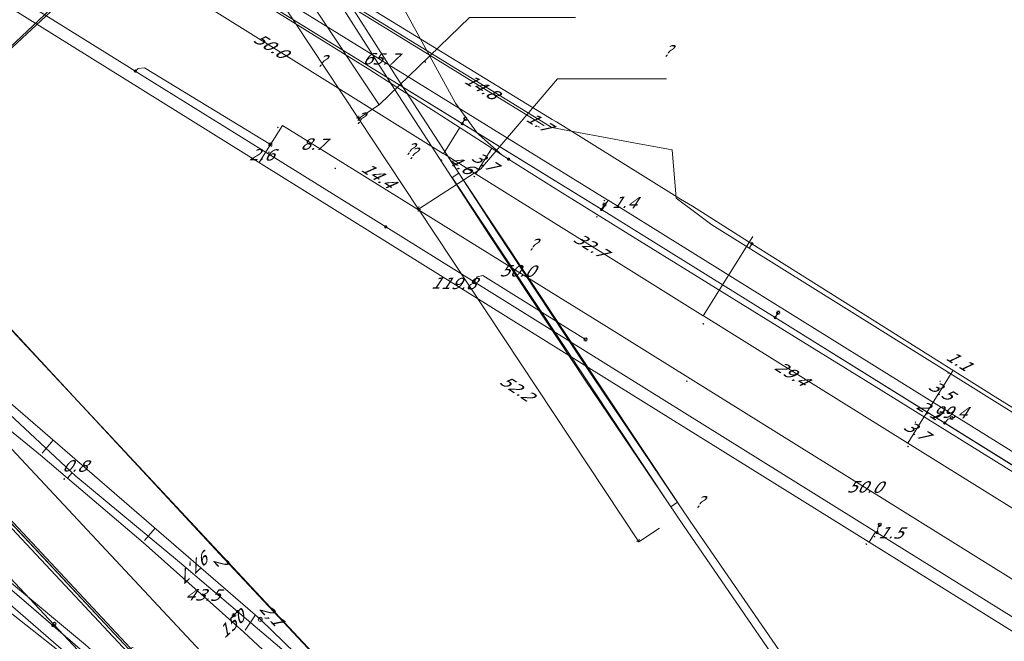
# Model space of a CAD drawing. Header units: metres. Extents: x 124576 to 133557, y 395865 to 402386.
# Tile 269 of 447: x 128809 to 128929, y 401803 to 401879. Entities that reach past the tile are written whole.
import ezdxf
from ezdxf.enums import TextEntityAlignment as Align

# ---------------------------------------------------------------- set-up
doc = ezdxf.new("R2010")
doc.units = ezdxf.units.M
doc.header["$MEASUREMENT"] = 0
for name, color, linetype, lineweight, true_color in [('LG_Datatransport_Eurofiber_Nederland_BV', 3, 'Continuous', 13, 0x00ff00), ('LG_Datatransport_Gebroeders_Van_der_Donk_BV_(FTTX)', 3, 'Continuous', 13, 0x00ff00), ('LG_Datatransport_KPN_BV', 3, 'Continuous', 13, 0x00ff00), ('LG_Datatransport_Tele2_Nederland_BV', 3, 'Continuous', 13, 0x00ff00), ('LG_Laag_Spanning_Enexis_Netbeheer_BV', 7, 'Continuous', 13, 0x960000), ('LG_Midden_Spanning_Enexis_Netbeheer_BV', 7, 'Continuous', 13, 0xd20000), ('LG_Riool_Onder_Druk_New_Water_Business_Tilburg_BV', 5, 'Continuous', 13, 0x0000ff), ('LG_Riool_Vrij_Verval_Gemeente_Tilburg_Ruimtelijke_Uitvoering', 7, 'Continuous', 13, 0xca00a0), ('LG_warmte', 7, 'Continuous', 13, 0x008080), ('LG_warmte_Ennatuurlijk_BV', 7, 'Continuous', 13, 0x008080), ('LG_Water_Gemeente_Tilburg_Ruimtelijke_Uitvoering', 5, 'Continuous', 13, 0x0000ff), ('MV_warmte_lijn', 7, 'Continuous', 0, 0x008080)]:
    doc.layers.add(name, color=color, linetype=linetype, lineweight=lineweight, true_color=true_color)
for name, color, linetype, lineweight in [('LG_Laag_Spanning_P_Enexis_Netbeheer_BV', 7, 'Continuous', 0), ('LG_Midden_Spanning_P_Enexis_Netbeheer_BV', 7, 'Continuous', 0), ('LG_Riool_Vrij_Verval_P_Gemeente_Tilburg_Ruimtelijke_Uitvoering', 7, 'Continuous', 0), ('MV_Datatransport', 7, 'Continuous', 0), ('MV_Laag_Spanning', 7, 'Continuous', 0), ('MV_Laag_Spanning_lijn', 7, 'Continuous', 0), ('MV_Laag_Spanning_pijl', 7, 'Continuous', 0), ('MV_Midden_Spanning', 7, 'Continuous', 0), ('MV_Midden_Spanning_lijn', 7, 'Continuous', 0), ('MV_Midden_Spanning_pijl', 7, 'Continuous', 0), ('MV_warmte', 7, 'Continuous', 0)]:
    doc.layers.add(name, color=color, linetype=linetype, lineweight=lineweight)
doc.styles.add('Klic_Annotatie', font='verdanai.ttf', dxfattribs={"oblique": 20, "height": 1.4})

# ---------------------------------------------------------------- blocks, each defined once
blk = doc.blocks.new('Mof')
at = {"layer": 'LG_Laag_Spanning_P_Enexis_Netbeheer_BV'}
h = blk.add_hatch(color=256, dxfattribs=at)
edge = h.paths.add_edge_path()
edge.add_arc((0, 0), 2, 0, 360)
blk = doc.blocks.new('Mof_1')
at = {"layer": 'LG_Midden_Spanning_P_Enexis_Netbeheer_BV'}
h = blk.add_hatch(color=256, dxfattribs=at)
edge = h.paths.add_edge_path()
edge.add_arc((0, 0), 2, 0, 360)
blk = doc.blocks.new('Streetlight')
at = {"layer": 'LG_Laag_Spanning_P_Enexis_Netbeheer_BV'}
for p, q in [((-1.8, 1.8), (-1.1, 1.1)), ((0, 2.5), (0, 1.5)), ((1.8, 1.8), (1.1, 1.1)), ((-1.1, -1.1), (-1.8, -1.8)), ((0, -1.5), (0, -2.5)), ((1.1, -1.1), (1.8, -1.8))]:
    blk.add_line(p, q, dxfattribs=at)
at = {"layer": 'LG_Laag_Spanning_P_Enexis_Netbeheer_BV', "flags": 128}
for points in [[(-2.5, 0), (-1.5, 0)], [(1.5, 0), (2.5, 0)]]:
    blk.add_lwpolyline(points, dxfattribs=at)
at = {"layer": 'LG_Laag_Spanning_P_Enexis_Netbeheer_BV'}
blk.add_circle((0, 0), 1.5, dxfattribs=at)
blk = doc.blocks.new('m_pijl')
at = {"layer": 'MV_Laag_Spanning_pijl'}
blk.add_hatch(color=7, dxfattribs=at).paths.add_polyline_path([(-1, -0.3), (-1, 0), (-1, 0.3), (0, 0)])
at = {"layer": 'MV_Laag_Spanning_pijl', "flags": 128}
blk.add_lwpolyline([(-1, 0), (-1, 0.3), (0, 0), (-1, -0.3), (-1, 0)], close=True, dxfattribs=at)
blk = doc.blocks.new('m_pijl_1')
at = {"layer": 'MV_Midden_Spanning_pijl'}
blk.add_hatch(color=7, dxfattribs=at).paths.add_polyline_path([(-1, -0.3), (-1, 0), (-1, 0.3), (0, 0)])
at = {"layer": 'MV_Midden_Spanning_pijl', "flags": 128}
blk.add_lwpolyline([(-1, 0), (-1, 0.3), (0, 0), (-1, -0.3), (-1, 0)], close=True, dxfattribs=at)
blk = doc.blocks.new('Onbekend_2')
at = {"layer": 'LG_Riool_Vrij_Verval_P_Gemeente_Tilburg_Ruimtelijke_Uitvoering'}
blk.add_hatch(color=256, dxfattribs=at).paths.add_polyline_path([(-0.3, -1.1, -0.262633), (0.2, 0.2), (0.6, 0.5, 0.379827), (0.7, 1.3), (0.7, 1.3, 0.228508), (0, 1.5), (0, 1.5, 0.459053), (-0.8, 0.8), (-1.3, 0.9, -0.414214), (-0.1, 2, -0.243799), (1.1, 1.5, -0.379827), (0.9, 0.1), (0.5, -0.2, 0.262633), (0.2, -1.1), (-0.2, -1.1)])
blk.add_circle((0, 0), 2.5, dxfattribs=at)
at = {"layer": 'LG_Riool_Vrij_Verval_P_Gemeente_Tilburg_Ruimtelijke_Uitvoering', "extrusion": (0, 0, -1)}
blk.add_solid([(0.3, -2.1), (-0.2, -2.1), (0.3, -1.5), (-0.2, -1.5)], dxfattribs=at)

msp = doc.modelspace()

# ---------------------------------------------------------------- linework, layer by layer
at = {"layer": 'LG_Datatransport_Eurofiber_Nederland_BV', "flags": 128}
for points in [[(128789.91, 401836.35), (128821.8, 401802.26), (128822.36, 401802.42)], [(128790.26, 401828.63), (128791.76, 401828.27), (128795.06, 401829.16), (128796.83, 401828.96), (128821.8, 401802.26), (128822.36, 401802.42)], [(128796.83, 401828.96), (128813.87, 401810.75), (128821.8, 401802.26), (128822.35, 401802.41)]]:
    msp.add_lwpolyline(points, dxfattribs=at)
at = {"layer": 'LG_Datatransport_Gebroeders_Van_der_Donk_BV_(FTTX)', "flags": 128}
msp.add_lwpolyline([(128672.87, 401985.21), (128766.68, 401931.69), (128873.51, 401865.98), (128883.12, 401864.18), (128888.25, 401863.22), (128888.72, 401857.32), (128891.27, 401855.42), (128893.06, 401854.07), (128967.79, 401807.44), (129032.31, 401767.59)], dxfattribs=at)
at = {"layer": 'LG_Datatransport_KPN_BV', "flags": 128}
for points in [[(128737.89, 401886.23), (128737.89, 401886.23), (128740.08, 401888.33), (128740.44, 401888.59), (128740.83, 401888.81), (128741.23, 401888.99), (128741.64, 401889.15), (128742.07, 401889.26), (128742.5, 401889.34), (128742.94, 401889.37), (128743.38, 401889.37), (128743.82, 401889.33), (128744.82, 401889.15), (128745.79, 401888.9), (128746.74, 401888.55), (128747.66, 401888.13), (128748.54, 401887.64), (128749.37, 401887.06), (128762.2, 401874.65), (128775.18, 401861.28), (128879.09, 401750), (128879.41, 401749.66), (128883.38, 401745.41)], [(128851.2, 401770.28), (128755.04, 401873.06), (128753.61, 401874.49), (128751.96, 401875.96), (128750.42, 401877.54), (128749.81, 401878.21), (128749.14, 401878.98)], [(128780.1, 401870.41), (128788.15, 401861.9), (128798.91, 401850.53), (128815.62, 401832.5), (128832.9, 401813.85), (128867.08, 401777.36), (128892.5, 401750)], [(128893.66, 401749.1), (128892.73, 401750), (128891.26, 401751.43), (128849.91, 401795.78), (128842.01, 401804.25), (128815.62, 401832.5), (128788.15, 401861.9), (128780.15, 401870.46)]]:
    msp.add_lwpolyline(points, dxfattribs=at)
at = {"layer": 'LG_Datatransport_Tele2_Nederland_BV', "flags": 128}
msp.add_lwpolyline([(129000, 401612), (128975, 401638.3), (128971.6, 401640.7), (128965.7, 401643.7), (128960.9, 401645.5), (128955.6, 401646.8), (128950.6, 401649), (128930.1, 401670.4), (128928.7, 401674.2), (128928.1, 401676.9), (128926.5, 401684.4), (128925.4, 401687.3), (128923.5, 401692), (128922, 401693.6), (128920.2, 401697.3), (128916.3, 401701.1), (128915.8, 401701.9), (128870.9, 401750), (128853.9, 401768.2), (128791.8, 401834.7), (128757.4, 401871.2), (128752, 401876.3), (128744.68, 401881.29), (128743.7, 401882.6)], dxfattribs=at)
at = {"layer": 'LG_Laag_Spanning_Enexis_Netbeheer_BV'}
for p, q in [((128862.58, 401866.43), (128862.95, 401867.03)), ((128879.6, 401855.94), (128879.97, 401856.54)), ((128900.82, 401842.73), (128901.19, 401843.33)), ((128835.13, 401806.8), (128834.69, 401806.36)), ((128812.55, 401805.09), (128812.76, 401805.3))]:
    msp.add_line(p, q, dxfattribs=at)
at = {"layer": 'LG_Laag_Spanning_Enexis_Netbeheer_BV', "flags": 128}
for points in [[(128696.04, 401951.65), (128698.38, 401950.16), (128723.28, 401934.34), (128731.45, 401929.15), (128731.88, 401928.88), (128732.3, 401928.61), (128763.58, 401909.15), (128776.6, 401901.05), (128777.21, 401900.67), (128777.46, 401900.53), (128799.3, 401887.23), (128810.53, 401880.39), (128811.38, 401879.87), (128821.91, 401873.31), (128822.63, 401872.86), (128839.17, 401862.57), (128853.23, 401853.81)], [(128696.04, 401951.65), (128698.38, 401950.16), (128723.28, 401934.34), (128731.45, 401929.15), (128731.88, 401928.88), (128732.3, 401928.61), (128763.58, 401909.15), (128776.6, 401901.05), (128777.21, 401900.67), (128777.46, 401900.53), (128799.3, 401887.23), (128810.53, 401880.39), (128811.38, 401879.87), (128821.91, 401873.31), (128822.63, 401872.86), (128839.17, 401862.57), (128853.23, 401853.81)], [(128808.25, 401899.92), (128816.01, 401895.14), (128834.89, 401883.5), (128837.12, 401882.12), (128862.58, 401866.43), (128879.43, 401856.05), (128879.6, 401855.94), (128879.94, 401855.73), (128900.82, 401842.73), (128921.54, 401829.84), (128921.88, 401829.63), (128934.1, 401822.02), (128942.76, 401816.63), (128955.46, 401808.73), (128962.96, 401804.06), (128963.95, 401803.45), (128976.52, 401795.63), (128985.21, 401790.22), (128985.47, 401790.05), (128997.74, 401782.42)], [(128837.12, 401882.12), (128862.58, 401866.43), (128879.43, 401856.05), (128816.01, 401895.14)], [(128837.12, 401882.12), (128862.58, 401866.43), (128879.43, 401856.05), (128879.6, 401855.94), (128879.94, 401855.73), (128900.82, 401842.73), (128921.54, 401829.84), (128921.88, 401829.63), (128934.1, 401822.02), (128942.76, 401816.63), (128955.46, 401808.73), (128962.96, 401804.06), (128963.95, 401803.45), (128976.52, 401795.63), (128985.21, 401790.22), (128985.47, 401790.05), (128997.74, 401782.42)], [(128740.91, 401880.91), (128741.62, 401881.04), (128742.68, 401880.32), (128746.21, 401877.95), (128749.74, 401875.58), (128776.93, 401855.9), (128777, 401855.85), (128792.96, 401844.29), (128806.64, 401831.51), (128815.38, 401823.35), (128828.03, 401812.83), (128835.13, 401806.8), (128848.91, 401795.08), (128862.77, 401780.94), (128883.35, 401759.92)], [(128822.63, 401872.86), (128822.97, 401873.18), (128823.76, 401873.26), (128839.14, 401863.87)], [(128729.68, 401866.19), (128729.71, 401866.18), (128745.11, 401855.81), (128755.84, 401848.59), (128760.53, 401845.18), (128768.11, 401839.85), (128773.82, 401835.83), (128788.76, 401824.52), (128790.72, 401822.96), (128806.38, 401810.42), (128812.55, 401805.09), (128818.88, 401799.63), (128822.34, 401796.57), (128833.32, 401786.26), (128833.87, 401785.75), (128839, 401780.93), (128855.74, 401765.21), (128862.78, 401757.83)], [(128729.68, 401866.19), (128729.71, 401866.18), (128745.11, 401855.81), (128755.84, 401848.59), (128760.53, 401845.18), (128768.11, 401839.85), (128773.82, 401835.83), (128788.76, 401824.52), (128790.72, 401822.96), (128806.38, 401810.42), (128812.55, 401805.09), (128818.88, 401799.63), (128822.34, 401796.57), (128833.32, 401786.26), (128833.87, 401785.75)], [(128806.38, 401810.42), (128812.55, 401805.09), (128818.88, 401799.63), (128822.34, 401796.57), (128833.32, 401786.26), (128833.87, 401785.75), (128745.11, 401855.81)], [(128853.23, 401853.81), (128864.02, 401847.1), (128912.94, 401816.64), (128913.09, 401816.55), (128913.27, 401816.44), (128954.86, 401790.53), (128997.04, 401764.26), (129008.42, 401757.17), (129038.41, 401738.53), (129039.08, 401738.11), (129051.81, 401730.19)], [(128853.23, 401853.81), (128864.02, 401847.1), (128912.94, 401816.64), (128913.09, 401816.55), (128913.27, 401816.44), (128954.86, 401790.53), (128997.04, 401764.26), (129008.42, 401757.17), (129038.41, 401738.53), (129039.08, 401738.11), (129051.81, 401730.19)], [(128864.02, 401847.1), (128864.41, 401847.72), (128865.1, 401847.88), (128877.65, 401840.06)], [(129046.21, 401752.29), (128900.82, 401842.73), (128921.54, 401829.84), (128921.88, 401829.63), (128934.1, 401822.02), (128942.76, 401816.63), (128955.46, 401808.73), (128962.96, 401804.06), (128963.95, 401803.45), (128976.52, 401795.63), (128985.21, 401790.22), (128985.47, 401790.05), (128997.74, 401782.42)], [(128883.35, 401759.92), (128862.77, 401780.94), (128848.91, 401795.08), (128835.13, 401806.8), (128828.03, 401812.83), (128815.38, 401823.35), (128806.64, 401831.51)], [(128921.54, 401829.84), (128921.9, 401830.32), (128922.38, 401830.45)], [(128913.27, 401816.44), (128913.42, 401817.15), (128913.6, 401817.41)], [(128806.38, 401810.42), (128812.55, 401805.09), (128818.88, 401799.63), (128822.34, 401796.57), (128833.32, 401786.26), (128833.87, 401785.75)]]:
    msp.add_lwpolyline(points, dxfattribs=at)
at = {"layer": 'LG_Midden_Spanning_Enexis_Netbeheer_BV'}
for p, q in [((128873.59, 401866.95), (128874.09, 401866.64)), ((128868.25, 401862.09), (128867.48, 401862.58)), ((128897.98, 401851.75), (128897.67, 401851.25))]:
    msp.add_line(p, q, dxfattribs=at)
at = {"layer": 'LG_Midden_Spanning_Enexis_Netbeheer_BV', "flags": 128}
for points in [[(128868.25, 401862.09), (128867.48, 401862.58), (128864.62, 401865.09), (128864.38, 401865.34), (128861.75, 401868.95), (128845.09, 401899.5), (128818, 401937.08), (128774.43, 401997.49), (128723.92, 402101.3), (128720.1, 402116.84), (128717.22, 402123.03), (128652.92, 402251.56), (128643.44, 402273.43), (128642.21, 402276.26), (128642.2, 402276.27), (128637.42, 402287.28), (128637.4, 402287.33), (128630.02, 402304.33)], [(128868.25, 401862.09), (128867.48, 401862.58), (128864.62, 401865.09), (128864.38, 401865.34), (128861.75, 401868.95), (128845.09, 401899.5), (128818, 401937.08), (128774.43, 401997.49), (128723.92, 402101.3), (128720.1, 402116.84), (128717.22, 402123.03), (128652.92, 402251.56), (128643.44, 402273.43), (128642.21, 402276.26), (128642.2, 402276.27), (128637.42, 402287.28), (128637.4, 402287.33), (128630.02, 402304.33)], [(128868.25, 401862.09), (128867.48, 401862.58), (128864.62, 401865.09), (128864.38, 401865.34), (128861.75, 401868.95), (128845.09, 401899.5), (128818, 401937.08), (128774.43, 401997.49), (128723.92, 402101.3), (128720.1, 402116.84), (128717.22, 402123.03), (128652.92, 402251.56), (128643.44, 402273.43), (128642.21, 402276.26), (128642.2, 402276.27), (128637.42, 402287.28), (128637.4, 402287.33), (128630.02, 402304.33)], [(128868.25, 401862.09), (128867.48, 401862.58), (128864.62, 401865.09), (128864.38, 401865.34), (128861.75, 401868.95), (128845.09, 401899.5), (128818, 401937.08), (128774.43, 401997.49), (128723.92, 402101.3), (128720.1, 402116.84), (128717.22, 402123.03), (128652.92, 402251.56), (128643.44, 402273.43), (128642.21, 402276.26), (128642.2, 402276.27), (128637.42, 402287.28), (128637.4, 402287.33), (128630.02, 402304.33)], [(128868.25, 401862.09), (128867.48, 401862.58), (128864.62, 401865.09), (128864.38, 401865.34), (128861.75, 401868.95), (128845.09, 401899.5), (128818, 401937.08), (128774.43, 401997.49), (128723.92, 402101.3), (128720.1, 402116.84), (128717.22, 402123.03), (128652.92, 402251.56), (128643.44, 402273.43), (128642.21, 402276.26), (128642.2, 402276.27), (128637.42, 402287.28), (128637.4, 402287.33), (128630.02, 402304.33)], [(128868.25, 401862.09), (128867.48, 401862.58), (128864.62, 401865.09), (128864.38, 401865.34), (128861.75, 401868.95), (128845.09, 401899.5), (128818, 401937.08), (128774.43, 401997.49), (128723.92, 402101.3), (128720.1, 402116.84), (128717.22, 402123.03), (128652.92, 402251.56), (128643.44, 402273.43), (128642.21, 402276.26), (128642.2, 402276.27), (128637.42, 402287.28), (128637.4, 402287.33), (128630.02, 402304.33)], [(128689.54, 401976.5), (128706.21, 401966.75), (128707.94, 401965.75), (128724.06, 401956.68), (128744.2, 401945.34), (128745.93, 401944.34), (128779.29, 401924.68), (128781.01, 401923.65), (128815.93, 401902.21), (128820.09, 401899.65), (128821.79, 401898.61), (128850.6, 401880.99), (128873.24, 401867.16), (128873.59, 401866.95), (128874.09, 401866.64), (128874.94, 401866.11), (128888.79, 401857.5), (128889.27, 401857.21), (128889.75, 401856.92), (128890.23, 401856.62), (128890.71, 401856.33), (128897.98, 401851.75)], [(128689.54, 401976.5), (128706.21, 401966.75), (128707.94, 401965.75), (128724.06, 401956.68), (128744.2, 401945.34), (128745.93, 401944.34), (128779.29, 401924.68), (128781.01, 401923.65), (128815.93, 401902.21), (128820.09, 401899.65), (128821.79, 401898.61), (128850.6, 401880.99), (128873.24, 401867.16), (128873.59, 401866.95), (128874.09, 401866.64), (128874.94, 401866.11), (128888.79, 401857.5), (128889.27, 401857.21), (128889.75, 401856.92), (128890.23, 401856.62), (128890.71, 401856.33), (128897.98, 401851.75)], [(128689.54, 401976.5), (128706.21, 401966.75), (128707.94, 401965.75), (128724.06, 401956.68), (128744.2, 401945.34), (128745.93, 401944.34), (128779.29, 401924.68), (128781.01, 401923.65), (128815.93, 401902.21), (128820.09, 401899.65), (128821.79, 401898.61), (128850.6, 401880.99), (128873.24, 401867.16), (128873.59, 401866.95), (128874.09, 401866.64), (128874.94, 401866.11), (128888.79, 401857.5), (128889.27, 401857.21), (128889.75, 401856.92), (128890.23, 401856.62), (128890.71, 401856.33), (128897.98, 401851.75)], [(128867.48, 401862.58), (128866.19, 401863.42), (128864.49, 401864.53), (128851.27, 401873.01), (128803.37, 401902.74), (128789.98, 401910.88), (128776.48, 401918.85), (128725.27, 401948.93), (128707.87, 401959.01), (128702.51, 401962.07), (128688.58, 401970.08), (128686.46, 401971.3), (128679.95, 401975.06)], [(128781.01, 401923.65), (128815.93, 401902.21), (128820.09, 401899.65), (128821.79, 401898.61), (128850.6, 401880.99), (128873.24, 401867.16), (128873.59, 401866.95), (128874.09, 401866.64), (128874.94, 401866.11), (128888.79, 401857.5), (128889.27, 401857.21), (128889.75, 401856.92), (128890.23, 401856.62), (128890.71, 401856.33), (128897.98, 401851.75), (128927.72, 401833.06), (128929.41, 401831.99), (128972.82, 401804.93), (129011.65, 401780.77)], [(128781.01, 401923.65), (128815.93, 401902.21), (128820.09, 401899.65), (128821.79, 401898.61), (128850.6, 401880.99), (128873.24, 401867.16), (128873.59, 401866.95), (128874.09, 401866.64), (128874.94, 401866.11), (128888.79, 401857.5), (128889.27, 401857.21), (128889.75, 401856.92), (128890.23, 401856.62), (128890.71, 401856.33), (128897.98, 401851.75), (128927.72, 401833.06), (128929.41, 401831.99), (128972.82, 401804.93), (129011.65, 401780.77)], [(128781.01, 401923.65), (128815.93, 401902.21), (128820.09, 401899.65), (128821.79, 401898.61), (128850.6, 401880.99), (128873.24, 401867.16), (128873.59, 401866.95), (128874.09, 401866.64), (128874.94, 401866.11), (128888.79, 401857.5), (128889.27, 401857.21), (128889.75, 401856.92), (128890.23, 401856.62), (128890.71, 401856.33), (128897.98, 401851.75), (128927.72, 401833.06), (128929.41, 401831.99), (128972.82, 401804.93), (129011.65, 401780.77)], [(128781.01, 401923.65), (128815.93, 401902.21), (128820.09, 401899.65), (128821.79, 401898.61), (128850.6, 401880.99), (128873.24, 401867.16), (128873.59, 401866.95), (128874.09, 401866.64), (128874.94, 401866.11), (128888.79, 401857.5), (128889.27, 401857.21), (128889.75, 401856.92), (128890.23, 401856.62), (128890.71, 401856.33), (128897.98, 401851.75), (128927.72, 401833.06), (128929.41, 401831.99), (128972.82, 401804.93), (129011.65, 401780.77)], [(128957.76, 401806.53), (128913.77, 401833.84), (128905.05, 401839.24), (128883.4, 401852.65), (128873.95, 401858.49), (128868.25, 401862.09), (128867.48, 401862.58), (128866.19, 401863.42), (128864.49, 401864.53), (128851.27, 401873.01), (128803.37, 401902.74)], [(128957.76, 401806.53), (128913.77, 401833.84), (128905.05, 401839.24), (128883.4, 401852.65), (128873.95, 401858.49), (128868.25, 401862.09), (128867.48, 401862.58), (128866.19, 401863.42), (128864.49, 401864.53), (128851.27, 401873.01), (128803.37, 401902.74)], [(128957.76, 401806.53), (128913.77, 401833.84), (128905.05, 401839.24), (128883.4, 401852.65), (128873.95, 401858.49), (128868.25, 401862.09), (128867.48, 401862.58), (128866.19, 401863.42), (128864.49, 401864.53), (128851.27, 401873.01), (128803.37, 401902.74)], [(128957.76, 401806.53), (128913.77, 401833.84), (128905.05, 401839.24), (128883.4, 401852.65), (128873.95, 401858.49), (128868.25, 401862.09), (128867.48, 401862.58), (128866.19, 401863.42), (128864.49, 401864.53), (128851.27, 401873.01), (128803.37, 401902.74)], [(128957.76, 401806.53), (128913.77, 401833.84), (128905.05, 401839.24), (128883.4, 401852.65), (128873.95, 401858.49), (128868.25, 401862.09), (128867.48, 401862.58), (128866.19, 401863.42), (128864.49, 401864.53), (128851.27, 401873.01), (128803.37, 401902.74)], [(128957.76, 401806.53), (128913.77, 401833.84), (128905.05, 401839.24), (128883.4, 401852.65), (128873.95, 401858.49), (128868.25, 401862.09), (128867.48, 401862.58), (128866.19, 401863.42), (128864.49, 401864.53), (128851.27, 401873.01), (128803.37, 401902.74)], [(128957.76, 401806.53), (128913.77, 401833.84), (128905.05, 401839.24), (128883.4, 401852.65), (128873.95, 401858.49), (128868.25, 401862.09), (128867.48, 401862.58), (128866.19, 401863.42), (128864.49, 401864.53), (128851.27, 401873.01), (128803.37, 401902.74)], [(128957.76, 401806.53), (128913.77, 401833.84), (128905.05, 401839.24), (128883.4, 401852.65), (128873.95, 401858.49), (128868.25, 401862.09), (128867.48, 401862.58), (128866.19, 401863.42), (128864.49, 401864.53), (128851.27, 401873.01), (128803.37, 401902.74)], [(128957.76, 401806.53), (128913.77, 401833.84), (128905.05, 401839.24), (128883.4, 401852.65), (128873.95, 401858.49), (128868.25, 401862.09), (128867.48, 401862.58), (128866.19, 401863.42), (128864.49, 401864.53), (128851.27, 401873.01), (128803.37, 401902.74)], [(128957.76, 401806.53), (128913.77, 401833.84), (128905.05, 401839.24), (128883.4, 401852.65), (128873.95, 401858.49), (128868.25, 401862.09), (128867.48, 401862.58), (128866.19, 401863.42), (128864.49, 401864.53), (128851.27, 401873.01), (128803.37, 401902.74)], [(128803.37, 401902.74), (128851.27, 401873.01), (128864.49, 401864.53), (128866.19, 401863.42), (128867.48, 401862.58), (128868.25, 401862.09), (128873.95, 401858.49), (128883.4, 401852.65), (128905.05, 401839.24), (128913.77, 401833.84), (128957.76, 401806.53)], [(128815.93, 401902.21), (128820.09, 401899.65), (128821.79, 401898.61), (128850.6, 401880.99), (128873.24, 401867.16), (128873.59, 401866.95), (128874.09, 401866.64), (128874.94, 401866.11), (128888.79, 401857.5), (128889.27, 401857.21), (128889.75, 401856.92), (128890.23, 401856.62), (128890.71, 401856.33), (128897.98, 401851.75), (128927.72, 401833.06), (128929.41, 401831.99), (128972.82, 401804.93), (129011.65, 401780.77)], [(128815.93, 401902.21), (128820.09, 401899.65), (128821.79, 401898.61), (128850.6, 401880.99), (128873.24, 401867.16), (128873.59, 401866.95), (128874.09, 401866.64), (128874.94, 401866.11), (128888.79, 401857.5), (128889.27, 401857.21), (128889.75, 401856.92), (128890.23, 401856.62), (128890.71, 401856.33), (128897.98, 401851.75), (128927.72, 401833.06), (128929.41, 401831.99), (128972.82, 401804.93), (129011.65, 401780.77)], [(128815.93, 401902.21), (128820.09, 401899.65), (128821.79, 401898.61), (128850.6, 401880.99), (128873.24, 401867.16), (128873.59, 401866.95)], [(128957.76, 401806.53), (128913.77, 401833.84), (128905.05, 401839.24), (128883.4, 401852.65), (128873.95, 401858.49), (128868.25, 401862.09), (128867.48, 401862.58), (128864.62, 401865.09), (128864.38, 401865.34), (128861.75, 401868.95), (128845.09, 401899.5)], [(128845.09, 401899.5), (128861.75, 401868.95), (128864.38, 401865.34), (128864.62, 401865.09), (128867.48, 401862.58)], [(128722.99, 401868.52), (128723.66, 401868.47), (128726.49, 401868.17), (128727.11, 401867.95), (128729.47, 401866.34), (128755.84, 401848.59), (128760.53, 401845.18), (128773.82, 401835.83), (128788.76, 401824.52), (128806.38, 401810.42), (128818.88, 401799.63), (128822.34, 401796.57), (128855.74, 401765.21), (128863.79, 401757.42)], [(128722.99, 401868.52), (128723.66, 401868.47), (128726.49, 401868.17), (128727.11, 401867.95), (128729.47, 401866.34), (128755.84, 401848.59), (128760.53, 401845.18), (128773.82, 401835.83), (128788.76, 401824.52), (128806.38, 401810.42), (128818.88, 401799.63), (128822.34, 401796.57), (128855.74, 401765.21), (128863.79, 401757.42)], [(128890.23, 401856.62), (128889.75, 401856.92), (128889.27, 401857.21), (128888.79, 401857.5), (128881.87, 401861.81), (128874.94, 401866.11), (128874.09, 401866.64), (128873.59, 401866.95)], [(128889.27, 401857.21), (128888.79, 401857.5), (128881.87, 401861.81), (128874.94, 401866.11), (128874.09, 401866.64)], [(128889.27, 401857.21), (128888.79, 401857.5), (128881.87, 401861.81), (128874.94, 401866.11), (128874.09, 401866.64)], [(128889.27, 401857.21), (128888.79, 401857.5), (128881.87, 401861.81), (128874.94, 401866.11), (128874.09, 401866.64)], [(128889.27, 401857.21), (128888.79, 401857.5), (128881.87, 401861.81), (128874.94, 401866.11), (128874.09, 401866.64)], [(128889.27, 401857.21), (128888.79, 401857.5), (128881.87, 401861.81), (128874.94, 401866.11), (128874.09, 401866.64)], [(128889.27, 401857.21), (128888.79, 401857.5), (128881.87, 401861.81), (128874.94, 401866.11), (128874.09, 401866.64)], [(128889.27, 401857.21), (128888.79, 401857.5), (128881.87, 401861.81), (128874.94, 401866.11), (128874.09, 401866.64)], [(128889.27, 401857.21), (128888.79, 401857.5), (128881.87, 401861.81), (128874.94, 401866.11), (128874.09, 401866.64)], [(128889.27, 401857.21), (128888.79, 401857.5), (128881.87, 401861.81), (128874.94, 401866.11), (128874.09, 401866.64)], [(128874.09, 401866.64), (128874.94, 401866.11), (128888.79, 401857.5), (128889.27, 401857.21)], [(128938.35, 401759.41), (128937.94, 401760.1), (128937.3, 401761.15), (128937.29, 401763.06), (128944.88, 401776.02), (128945.6, 401777.24), (128960.58, 401802.84), (128960.73, 401803.1), (128960.87, 401803.38), (128960.98, 401803.59), (128961.01, 401803.66), (128961.02, 401803.72), (128961.01, 401803.85), (128960.96, 401804.04), (128960.52, 401804.74), (128959.81, 401805.25), (128959.38, 401805.52), (128957.76, 401806.53), (128913.77, 401833.84), (128905.05, 401839.24), (128883.4, 401852.65), (128873.95, 401858.49), (128868.25, 401862.09)], [(128937.94, 401760.1), (128937.3, 401761.15), (128937.29, 401763.06), (128944.88, 401776.02), (128945.6, 401777.24), (128960.58, 401802.84), (128960.73, 401803.1), (128960.87, 401803.38), (128960.98, 401803.59), (128961.01, 401803.66), (128961.02, 401803.72), (128961.01, 401803.85), (128960.96, 401804.04), (128960.52, 401804.74), (128959.81, 401805.25), (128959.38, 401805.52), (128957.76, 401806.53), (128913.77, 401833.84), (128905.05, 401839.24), (128883.4, 401852.65), (128873.95, 401858.49), (128868.25, 401862.09)], [(128937.94, 401760.1), (128937.3, 401761.15), (128937.29, 401763.06), (128944.88, 401776.02), (128945.6, 401777.24), (128960.58, 401802.84), (128960.73, 401803.1), (128960.87, 401803.38), (128960.98, 401803.59), (128961.01, 401803.66), (128961.02, 401803.72), (128961.01, 401803.85), (128960.96, 401804.04), (128960.52, 401804.74), (128959.81, 401805.25), (128959.38, 401805.52), (128957.76, 401806.53), (128913.77, 401833.84), (128905.05, 401839.24), (128883.4, 401852.65), (128873.95, 401858.49), (128868.25, 401862.09)], [(128937.94, 401760.1), (128937.3, 401761.15), (128937.29, 401763.06), (128944.88, 401776.02), (128945.6, 401777.24), (128960.58, 401802.84), (128960.73, 401803.1), (128960.87, 401803.38), (128960.98, 401803.59), (128961.01, 401803.66), (128961.02, 401803.72), (128961.01, 401803.85), (128960.96, 401804.04), (128960.52, 401804.74), (128959.81, 401805.25), (128959.38, 401805.52), (128957.76, 401806.53), (128913.77, 401833.84), (128905.05, 401839.24), (128883.4, 401852.65), (128873.95, 401858.49), (128868.25, 401862.09)], [(128938.35, 401759.41), (128937.94, 401760.1), (128937.3, 401761.15), (128937.29, 401763.06), (128944.88, 401776.02), (128945.6, 401777.24), (128960.58, 401802.84), (128960.73, 401803.1), (128960.87, 401803.38), (128960.98, 401803.59), (128961.01, 401803.66), (128961.02, 401803.72), (128961.01, 401803.85), (128960.96, 401804.04), (128960.52, 401804.74), (128959.81, 401805.25), (128959.38, 401805.52), (128957.76, 401806.53), (128913.77, 401833.84), (128905.05, 401839.24), (128883.4, 401852.65), (128873.95, 401858.49), (128868.25, 401862.09)], [(128938.35, 401759.41), (128937.94, 401760.1), (128937.3, 401761.15), (128937.29, 401763.06), (128944.88, 401776.02), (128945.6, 401777.24), (128960.58, 401802.84), (128960.73, 401803.1), (128960.87, 401803.38), (128960.98, 401803.59), (128961.01, 401803.66), (128961.02, 401803.72), (128961.01, 401803.85), (128960.96, 401804.04), (128960.52, 401804.74), (128959.81, 401805.25), (128959.38, 401805.52), (128957.76, 401806.53), (128913.77, 401833.84), (128905.05, 401839.24), (128883.4, 401852.65), (128873.95, 401858.49), (128868.25, 401862.09)], [(128961.01, 401803.66), (128961.02, 401803.72), (128961.01, 401803.85), (128960.96, 401804.04), (128960.52, 401804.74), (128959.81, 401805.25), (128959.38, 401805.52), (128957.76, 401806.53), (128913.77, 401833.84), (128905.05, 401839.24), (128883.4, 401852.65), (128873.95, 401858.49), (128868.25, 401862.09)], [(128889.27, 401857.21), (128889.75, 401856.92), (128890.23, 401856.62)], [(128890.23, 401856.62), (128890.71, 401856.33), (128897.98, 401851.75)], [(128897.98, 401851.75), (128927.72, 401833.06), (128929.41, 401831.99), (128972.82, 401804.93), (129011.65, 401780.77), (129013.35, 401779.71), (129048.87, 401757.55), (129074.47, 401741.61), (129170.93, 401681.51), (129172.63, 401680.45), (129217.14, 401652.98), (129218.8, 401651.87), (129222.35, 401649.33), (129223.85, 401648.01), (129229.63, 401641.86), (129230.95, 401640.36), (129234.84, 401635.69), (129235.48, 401634.93)], [(128897.98, 401851.75), (128927.72, 401833.06), (128929.41, 401831.99), (128972.82, 401804.93), (129011.65, 401780.77), (129013.35, 401779.71), (129048.87, 401757.55), (129074.47, 401741.61), (129170.93, 401681.51), (129172.63, 401680.45), (129217.14, 401652.98), (129218.8, 401651.87), (129222.35, 401649.33), (129223.85, 401648.01), (129229.63, 401641.86), (129230.95, 401640.36), (129234.84, 401635.69), (129235.48, 401634.93)], [(128897.98, 401851.75), (128927.72, 401833.06), (128929.41, 401831.99), (128972.82, 401804.93), (129011.65, 401780.77), (129013.35, 401779.71), (129048.87, 401757.55), (129074.47, 401741.61), (129170.93, 401681.51), (129172.63, 401680.45), (129217.14, 401652.98), (129218.8, 401651.87), (129222.35, 401649.33), (129223.85, 401648.01), (129229.63, 401641.86), (129230.95, 401640.36), (129234.84, 401635.69), (129235.48, 401634.93)], [(128897.98, 401851.75), (128927.72, 401833.06), (128929.41, 401831.99), (128972.82, 401804.93), (129011.65, 401780.77), (129013.35, 401779.71), (129048.87, 401757.55), (129074.47, 401741.61), (129170.93, 401681.51), (129172.63, 401680.45), (129217.14, 401652.98), (129218.8, 401651.87), (129222.35, 401649.33), (129223.85, 401648.01), (129229.63, 401641.86), (129230.95, 401640.36), (129234.84, 401635.69), (129235.48, 401634.93)]]:
    msp.add_lwpolyline(points, dxfattribs=at)
at = {"layer": 'LG_Riool_Onder_Druk_New_Water_Business_Tilburg_BV', "flags": 128}
msp.add_lwpolyline([(128924.75, 401683.92), (128918.31, 401691.02), (128900.73, 401709.54), (128870.47, 401742.04), (128859.28, 401754.41), (128852.51, 401758.13), (128850.23, 401760.07), (128847.84, 401764.45), (128845.4, 401769.6), (128840.66, 401776.61), (128835.76, 401782.41), (128824.73, 401792.56), (128806.13, 401808.72), (128788.12, 401822.67), (128758.75, 401844.55), (128757.4, 401845.51), (128750.16, 401850.43), (128745.78, 401853.1), (128740.13, 401856.18), (128734.91, 401859.36), (128733.38, 401861.3)], dxfattribs=at)
at = {"layer": 'LG_Riool_Vrij_Verval_Gemeente_Tilburg_Ruimtelijke_Uitvoering'}
for p, q in [((128837.9, 401805.85), (128801.32, 401837.5)), ((128811.24, 401826.17), (128812.6, 401827.74)), ((128823.76, 401815.47), (128825.05, 401816.97)), ((128836.07, 401804.53), (128837.3, 401806.38))]:
    msp.add_line(p, q, dxfattribs=at)
at = {"layer": 'LG_Riool_Vrij_Verval_Gemeente_Tilburg_Ruimtelijke_Uitvoering', "flags": 128}
msp.add_lwpolyline([(128872.43, 401770.91), (128861.16, 401783.24), (128849.41, 401794.67), (128837.9, 401805.85)], dxfattribs=at)
at = {"layer": 'LG_warmte', "flags": 128}
msp.add_lwpolyline([(128861.34, 401859.83), (128862.18, 401860.39), (128888.88, 401820.16), (128888.05, 401819.61), (128861.34, 401859.83)], dxfattribs=at)
at = {"layer": 'LG_warmte_Ennatuurlijk_BV', "flags": 128}
for points in [[(128787.94, 401980.31), (128798.6, 401961.76), (128809.42, 401943.32), (128820.4, 401924.99), (128831.54, 401906.77), (128842.84, 401888.65), (128854.29, 401870.65), (128865.9, 401852.76), (128877.67, 401834.97), (128889.6, 401817.3), (128901.68, 401799.74), (128913.93, 401782.28), (128926.33, 401764.94), (128938.89, 401747.7), (128951.6, 401730.58), (128964.48, 401713.56), (128977.51, 401696.66), (128990.7, 401679.86), (129004.05, 401663.17)], [(128788.81, 401980.79), (128799.48, 401962.25), (128810.29, 401943.81), (128821.27, 401925.49), (128832.41, 401907.27), (128843.7, 401889.16), (128855.15, 401871.17), (128866.76, 401853.28), (128878.52, 401835.5), (128890.45, 401817.83), (128902.53, 401800.27), (128914.77, 401782.82), (128927.17, 401765.49), (128939.72, 401748.26), (128952.43, 401731.14), (128965.3, 401714.13), (128978.33, 401697.23), (128991.52, 401680.43), (129004.86, 401663.75)]]:
    msp.add_lwpolyline(points, dxfattribs=at)
at = {"layer": 'LG_Water_Gemeente_Tilburg_Ruimtelijke_Uitvoering', "flags": 128}
msp.add_lwpolyline([(128999.81, 401604.98), (128996.35, 401608.7), (128898.08, 401713.91), (128867.5, 401746.58), (128758.98, 401862.56)], dxfattribs=at)
at = {"layer": 'MV_Laag_Spanning_lijn'}
for p, q in [((128824.54, 401891.62), (128783.42, 401853.2)), ((128839.14, 401863.87), (128840.6, 401866.22))]:
    msp.add_line(p, q, dxfattribs=at)
at = {"layer": 'MV_Laag_Spanning_pijl'}
for p, q in [((128847.99, 401861.63), (128840.6, 401866.22)), ((128837.76, 401861.67), (128839.14, 401863.87)), ((128880.42, 401857.08), (128879.68, 401855.89)), ((128880.42, 401857.08), (128963.7, 401805.25)), ((128932.91, 401808.82), (128890.46, 401835.24)), ((128912.3, 401815.28), (128913.09, 401816.55))]:
    msp.add_line(p, q, dxfattribs=at)
at = {"layer": 'MV_Laag_Spanning_pijl', "flags": 128}
for points in [[(128810.6, 401878.59), (128806.21, 401881.32), (128786.82, 401893.19), (128776.26, 401899.5)], [(128824.54, 401891.62), (128824.54, 401891.62), (128880.27, 401857.18), (128880.42, 401857.08)], [(128810.6, 401878.59), (128876.86, 401837.31), (128912.3, 401815.28)], [(128890.46, 401835.24), (128879.87, 401841.84), (128874.36, 401845.26), (128847.99, 401861.63)], [(128790.56, 401842.34), (128798.31, 401836.32), (128811.06, 401825.93), (128814.36, 401823.11)], [(128822.9, 401797.1), (128816.53, 401802.72), (128800.62, 401815.96), (128789.49, 401824.63), (128789.16, 401824.89)], [(128814.36, 401823.11), (128814.88, 401823.72), (128814.93, 401823.77)], [(128814.36, 401823.11), (128823.59, 401815.24), (128835.9, 401804.28), (128846.79, 401794.13)], [(128912.3, 401815.28), (128943.48, 401795.89), (129000, 401760.64), (129007.63, 401755.9)]]:
    msp.add_lwpolyline(points, dxfattribs=at)
at = {"layer": 'MV_Midden_Spanning_lijn'}
for p, q in [((128860.3, 401862.74), (128862.3, 401865.94)), ((128898.07, 401852.63), (128892.04, 401842.94))]:
    msp.add_line(p, q, dxfattribs=at)
at = {"layer": 'MV_Midden_Spanning_pijl'}
for p, q in [((128860.3, 401862.74), (128817.89, 401889.22)), ((128858.55, 401874.84), (128837.86, 401887.59)), ((128871.15, 401867.08), (128858.55, 401874.84)), ((128864.24, 401860.29), (128866.2, 401863.43)), ((128864.3, 401860.25), (128860.4, 401862.69)), ((128917.03, 401827.39), (128892.07, 401842.93)), ((128920.12, 401832.37), (128921.98, 401835.38)), ((128921.98, 401835.38), (128922.56, 401836.3)), ((128919.01, 401830.59), (128920.12, 401832.37)), ((128917.03, 401827.39), (128918.98, 401830.54))]:
    msp.add_line(p, q, dxfattribs=at)
at = {"layer": 'MV_Midden_Spanning_pijl', "flags": 128}
for points in [[(128871.15, 401867.08), (128872.54, 401866.22), (128872.6, 401866.19)], [(128892.04, 401842.94), (128884.21, 401847.82), (128864.3, 401860.25)], [(128959.48, 401800.97), (128951.15, 401806.16), (128917.03, 401827.39)]]:
    msp.add_lwpolyline(points, dxfattribs=at)
at = {"layer": 'MV_warmte_lijn'}
for p, q in [((128758.62, 401830.03), (128832.24, 401899.2)), ((128852.41, 401868.73), (128832.38, 401898.98)), ((128830.02, 401897.11), (128849.91, 401867.08)), ((128852.41, 401868.73), (128849.91, 401867.08)), ((128849.91, 401867.08), (128849.61, 401867.16)), ((128849.91, 401867.08), (128849.87, 401866.78)), ((128849.91, 401867.08), (128849.95, 401867.38)), ((128849.91, 401867.08), (128857.24, 401855.99)), ((128849.91, 401867.08), (128850.2, 401867)), ((128864.87, 401860.92), (128857.24, 401855.99)), ((128857.24, 401855.99), (128856.95, 401856.07)), ((128857.24, 401855.99), (128857.2, 401855.69)), ((128857.24, 401855.99), (128857.29, 401856.3)), ((128857.24, 401855.99), (128884.17, 401815.32)), ((128857.24, 401855.99), (128857.54, 401855.91)), ((128886.67, 401816.98), (128884.17, 401815.32)), ((128884.17, 401815.32), (128883.87, 401815.4)), ((128884.17, 401815.32), (128884.21, 401815.63))]:
    msp.add_line(p, q, dxfattribs=at)
at = {"layer": 'MV_warmte_lijn', "flags": 128}
for points in [[(128876.42, 401879.39), (128863.45, 401879.39), (128852.41, 401868.73)], [(128887.54, 401871.89), (128874.21, 401871.89), (128864.87, 401860.92)]]:
    msp.add_lwpolyline(points, dxfattribs=at)

# ---------------------------------------------------------------- block references
at = {"layer": 'LG_Laag_Spanning_P_Enexis_Netbeheer_BV', "xscale": 0.1, "yscale": 0.1, "zscale": 0.1}
for p in [(128822.63, 401872.86), (128862.58, 401866.43), (128879.6, 401855.94), (128864.02, 401847.1), (128900.82, 401842.73), (128921.54, 401829.84), (128913.27, 401816.44), (128835.13, 401806.8), (128812.55, 401805.09)]:
    msp.add_blockref('Mof', p, dxfattribs=at)
at = {"layer": 'LG_Laag_Spanning_P_Enexis_Netbeheer_BV'}
for name, p, xscale, yscale, zscale, rotation in [('Streetlight', (128862.95, 401867.03), 0.09999999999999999, 0.09999999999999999, 0.09999999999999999, 302), ('Streetlight', (128839.14, 401863.87), 0.1, 0.1, 0.1, 30.99999999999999), ('Streetlight', (128879.97, 401856.54), 0.09999999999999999, 0.09999999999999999, 0.09999999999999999, 302), ('Mof', (128853.23, 401853.81), 0.1, 0.1, 0.1, 1), ('Streetlight', (128901.19, 401843.33), 0.09999999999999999, 0.09999999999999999, 0.09999999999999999, 302), ('Streetlight', (128877.65, 401840.06), 0.1, 0.1, 0.1, 32), ('Streetlight', (128922.38, 401830.45), 0.1, 0.1, 0.1, 23), ('Streetlight', (128913.6, 401817.41), 0.1, 0.1, 0.1, 305), ('Streetlight', (128834.69, 401806.36), 0.1, 0.1, 0.1, 135), ('Streetlight', (128812.76, 401805.3), 0.1, 0.1, 0.1, 315)]:
    msp.add_blockref(name, p, dxfattribs=dict(at, xscale=xscale, yscale=yscale, zscale=zscale, rotation=rotation))
at = {"layer": 'LG_Midden_Spanning_P_Enexis_Netbeheer_BV', "xscale": 0.1, "yscale": 0.1, "zscale": 0.1}
for p, rotation in [((128868.25, 401862.09), 359), ((128868.25, 401862.09), 359), ((128868.25, 401862.09), 359), ((128868.25, 401862.09), 359), ((128868.25, 401862.09), 359), ((128868.25, 401862.09), 359), ((128897.98, 401851.75), 1), ((128897.98, 401851.75), 1), ((128897.98, 401851.75), 1)]:
    msp.add_blockref('Mof_1', p, dxfattribs=dict(at, rotation=rotation))
at = {"layer": 'LG_Riool_Vrij_Verval_P_Gemeente_Tilburg_Ruimtelijke_Uitvoering', "xscale": 0.1, "yscale": 0.1, "zscale": 0.1}
msp.add_blockref('Onbekend_2', (128837.9, 401805.85), dxfattribs=at)
at = {"layer": 'MV_Laag_Spanning_pijl'}
for p, xscale, yscale, zscale, rotation in [((128840, 401866), 0.1, 0.1, 0.1, 148), ((128839, 401863), 0.09999999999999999, 0.09999999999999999, 0.09999999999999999, 58), ((128847, 401861), 0.1, 0.1, 0.1, 148), ((128880, 401857), 0.1, 0.1, 0.1, 329), ((128879, 401855), 0.09999999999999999, 0.09999999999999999, 0.09999999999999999, 239), ((128890, 401835), 0.1, 0.1, 0.1, 148), ((128814, 401823), 0.1, 0.1, 0.1, 320), ((128814, 401823), 0.1, 0.1, 0.1, 46), ((128912, 401815), 0.1, 0.1, 0.1, 329), ((128913, 401816), 0.09999999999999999, 0.09999999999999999, 0.09999999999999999, 58)]:
    msp.add_blockref('m_pijl', p, dxfattribs=dict(at, xscale=xscale, yscale=yscale, zscale=zscale, rotation=rotation))
at = {"layer": 'MV_Midden_Spanning_pijl'}
for p, xscale, yscale, zscale, rotation in [((128858, 401874), 0.1, 0.1, 0.1, 148), ((128872, 401866), 0.1, 0.1, 0.1, 327), ((128866, 401863), 0.09999999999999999, 0.09999999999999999, 0.09999999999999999, 58), ((128860, 401862), 0.1, 0.1, 0.1, 148), ((128864, 401860), 0.1, 0.1, 0.1, 148), ((128892, 401842), 0.1, 0.1, 0.1, 148), ((128922, 401836), 0.09999999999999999, 0.09999999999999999, 0.09999999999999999, 58), ((128921, 401835), 0.09999999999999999, 0.09999999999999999, 0.09999999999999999, 58), ((128920, 401832), 0.09999999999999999, 0.09999999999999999, 0.09999999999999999, 58), ((128918, 401830), 0.09999999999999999, 0.09999999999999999, 0.09999999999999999, 58), ((128917, 401827), 0.1, 0.1, 0.1, 148)]:
    msp.add_blockref('m_pijl_1', p, dxfattribs=dict(at, xscale=xscale, yscale=yscale, zscale=zscale, rotation=rotation))

# ---------------------------------------------------------------- texts
at = {"layer": 'MV_Datatransport', "style": 'Klic_Annotatie', "oblique": 20}
for s, rotation, p in [('97,7', 223.1, (128830.23, 401812.59)), ('2', 313.1, (128832.95, 401813.06)), ('2,1', 313.1, (128839.22, 401806.46)), ('150', 43.1, (128834.34, 401805.16))]:
    msp.add_text(s, height=1.4, rotation=rotation, dxfattribs=at).set_placement(p, align=Align.MIDDLE_CENTER)
at = {"layer": 'MV_Laag_Spanning', "style": 'Klic_Annotatie', "oblique": 20}
for s, p in [('65.7', (128852.48, 401874.35)), ('8.7', (128844.3, 401863.93)), ('2.6', (128838.01, 401862.63)), ('1.4', (128882.34, 401856.81)), ('50.0', (128869.23, 401848.44)), ('119.8', (128861.44, 401846.92)), ('99.4', (128922.06, 401831.16)), ('0.8', (128815.15, 401824.6)), ('50.0', (128911.69, 401822.03)), ('1.5', (128914.87, 401816.43)), ('43.5', (128830.78, 401808.84))]:
    msp.add_text(s, height=1.4, rotation=359, dxfattribs=at).set_placement(p, align=Align.MIDDLE_CENTER)
at = {"layer": 'MV_Midden_Spanning', "style": 'Klic_Annotatie', "oblique": 20}
for s, p in [('50.0', (128839.1, 401875.98)), ('14.8', (128864.85, 401870.96)), ('1.7', (128871.88, 401866.64)), ('3.7', (128865.22, 401861.86)), ('4.6', (128862.35, 401861.47)), ('32.7', (128878.17, 401851.59)), ('1.1', (128923.17, 401837.47)), ('29.4', (128902.75, 401835.93)), ('3.5', (128921.05, 401833.88)), ('2.1', (128919.57, 401831.48)), ('3.7', (128918.01, 401828.97))]:
    msp.add_text(s, height=1.4, rotation=328, dxfattribs=at).set_placement(p, align=Align.MIDDLE_CENTER)
at = {"layer": 'MV_warmte', "style": 'Klic_Annotatie', "oblique": 20}
for p in [(128887.54, 401875.33), (128845.26, 401874.1), (128849.91, 401867.08), (128855.99, 401863.33), (128856.35, 401862.79), (128871.04, 401851.65), (128891.42, 401820.21)]:
    msp.add_text('?', height=1.4, dxfattribs=at).set_placement(p, align=Align.MIDDLE_CENTER)
for s, p in [('14.4', (128852.23, 401860.13)), ('52.2', (128869.17, 401834.12))]:
    msp.add_text(s, height=1.4, rotation=326, dxfattribs=at).set_placement(p, align=Align.MIDDLE_CENTER)

doc.saveas('drawing.dxf')
